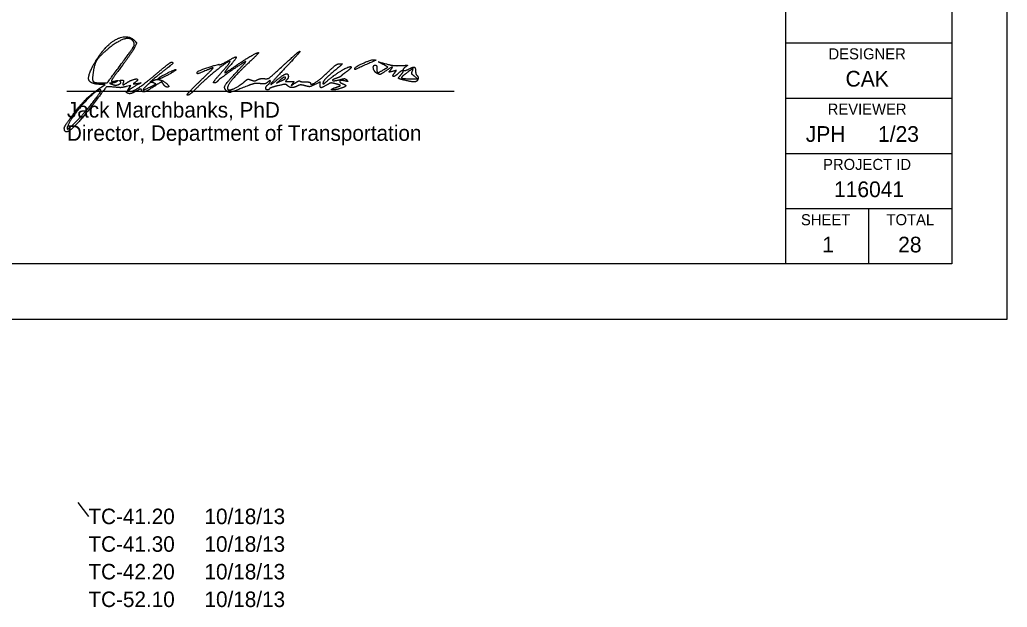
# Model space of a CAD drawing. Extents: x -22 to 431, y -18 to 160.
# Drawn here: x 25.07 to 34, y -2.61 to 2.71 of the extents above; entities that cross this region are included whole.
import ezdxf

# ---------------------------------------------------------------- set-up
doc = ezdxf.new("R2010")
doc.units = 0
for name, color, linetype in [('GM_X_County', 7, 'Continuous'), ('GM_X_Minor_Lake', 7, 'Continuous'), ('GM_X_Section', 7, 'Continuous'), ('GM_X_Township', 7, 'Continuous')]:
    doc.layers.add(name, color=color, linetype=linetype)

msp = doc.modelspace()

# ---------------------------------------------------------------- linework, layer by layer
at = {"layer": 'GM_X_County'}
msp.add_lwpolyline([(0, 0), (34, 0), (34, 22), (0, 22)], close=True, dxfattribs=at)
at = {"layer": 'GM_X_Minor_Lake'}
for p, q in [((25.9623, 2.2685), (25.9623, 2.2685)), ((28.1016, 2.2677), (28.1016, 2.2677)), ((26.3276, 2.1787), (26.3276, 2.1787)), ((26.6995, 2.1496), (26.6995, 2.1496)), ((27.4766, 2.1807), (27.4766, 2.1807)), ((28.5541, 2.1614), (28.5541, 2.1614)), ((26.2828, 2.137), (26.2828, 2.137))]:
    msp.add_line(p, q, dxfattribs=at)
for points in [[(28.3654, 2.2581), (28.4018, 2.2796), (28.3611, 2.3025)], [(27.4249, 2.161), (27.3953, 2.1354), (27.436, 2.155)], [(28.6141, 2.1746), (28.6703, 2.1746), (28.6416, 2.1968)], [(25.8147, 2.1016), (25.8453, 2.1228), (25.8075, 2.1234)], [(26.0576, 2.0817), (26.0788, 2.1141), (26.0371, 2.104)]]:
    msp.add_lwpolyline(points, dxfattribs=at)
for points in [[(25.751, 2.3193), (25.8372, 2.4696), (26.0454, 2.5857), (26.111, 2.52)], [(26.1021, 2.5108), (26.0761, 2.5528), (25.95, 2.5117), (25.8547, 2.4301)], [(25.9623, 2.2685), (26.0837, 2.432), (26.1161, 2.4882), (26.1021, 2.5108)], [(26.111, 2.52), (26.1298, 2.5012), (26.1298, 2.4962), (26.1115, 2.4578)], [(25.8547, 2.4301), (25.788, 2.373), (25.7492, 2.3089), (25.7381, 2.2377)], [(26.1115, 2.4578), (26.1006, 2.4348), (26.0488, 2.3592), (25.9966, 2.2899)], [(27.0047, 2.2777), (27.0853, 2.3344), (27.2166, 2.4116), (27.2323, 2.4116)], [(27.2323, 2.4116), (27.2372, 2.4116), (27.1959, 2.369), (27.1405, 2.3169)], [(27.459, 2.2982), (27.534, 2.3673), (27.6, 2.4239), (27.6058, 2.4239)], [(27.6058, 2.4239), (27.6115, 2.424), (27.5595, 2.3639), (27.4901, 2.2903)], [(26.3411, 2.2458), (26.3916, 2.2886), (26.4371, 2.3238), (26.4422, 2.3239)], [(26.4422, 2.3239), (26.4671, 2.3244), (26.4437, 2.2988), (26.3578, 2.2316)], [(26.9738, 2.331), (26.9642, 2.3406), (26.7545, 2.1737), (26.6766, 2.0944)], [(27.1141, 2.3306), (27.0651, 2.3028), (26.8767, 2.1705), (26.8635, 2.1546)], [(26.8801, 2.302), (26.8857, 2.3002), (26.9152, 2.3134), (26.9458, 2.3312)], [(26.896, 2.2306), (26.9423, 2.2824), (26.9773, 2.3275), (26.9738, 2.331)], [(26.9458, 2.3312), (27.0245, 2.3774), (27.0368, 2.3642), (26.9775, 2.2969)], [(27.0489, 2.2516), (27.0951, 2.3009), (27.1244, 2.3364), (27.1141, 2.3306)], [(28.1016, 2.2677), (28.1016, 2.2801), (28.2544, 2.3504), (28.2733, 2.3467)], [(28.2733, 2.3467), (28.294, 2.3426), (28.2948, 2.3431), (28.1731, 2.2884)], [(28.3611, 2.3025), (28.3182, 2.3267), (28.3173, 2.3267), (28.4203, 2.3003)], [(25.8075, 2.1234), (25.7096, 2.1251), (25.6862, 2.2063), (25.751, 2.3193)], [(25.7381, 2.2377), (25.7267, 2.1643), (25.7481, 2.1366), (25.8162, 2.1366)], [(25.8162, 2.1366), (25.8629, 2.1366), (25.8674, 2.1407), (25.9623, 2.2685)], [(25.9966, 2.2899), (25.9443, 2.2205), (25.9016, 2.1598), (25.9016, 2.1551)], [(26.0798, 2.0616), (26.1028, 2.0616), (26.2289, 2.1504), (26.3411, 2.2458)], [(26.3578, 2.2316), (26.2646, 2.1586), (26.2432, 2.137), (26.2871, 2.1605)], [(26.3276, 2.1787), (26.348, 2.1965), (26.4801, 2.2623), (26.4852, 2.2571)], [(26.4852, 2.2571), (26.4914, 2.251), (26.3488, 2.1741), (26.3311, 2.1741)], [(26.6768, 2.2335), (26.677, 2.244), (26.8644, 2.3072), (26.8801, 2.302)], [(26.7578, 2.2491), (26.6952, 2.2223), (26.6765, 2.2186), (26.6768, 2.2335)], [(26.6995, 2.1496), (26.7705, 2.2181), (26.8258, 2.2741), (26.8224, 2.2741)], [(26.8224, 2.2741), (26.819, 2.2741), (26.7899, 2.2628), (26.7578, 2.2491)], [(26.9418, 2.066), (26.9166, 2.0912), (26.9455, 2.1413), (27.0489, 2.2516)], [(26.9775, 2.2969), (26.9495, 2.265), (26.9266, 2.2354), (26.9266, 2.2309)], [(26.9266, 2.2309), (26.9266, 2.2265), (26.9618, 2.2475), (27.0047, 2.2777)], [(27.1405, 2.3169), (27.0409, 2.2232), (26.9516, 2.115), (26.9516, 2.088)], [(27.284, 2.1758), (27.3175, 2.173), (27.341, 2.1894), (27.459, 2.2982)], [(27.4901, 2.2903), (27.3606, 2.1527), (27.3285, 2.1055), (27.4107, 2.1732)], [(27.7016, 2.1351), (27.7016, 2.1123), (27.7969, 2.1737), (27.8672, 2.2419)], [(27.9391, 2.2642), (27.8651, 2.2032), (27.8141, 2.1497), (27.8141, 2.1329)], [(27.8485, 2.1507), (27.9021, 2.1995), (28.049, 2.2895), (28.0659, 2.2839)], [(27.8672, 2.2419), (27.9124, 2.2857), (27.9496, 2.3114), (27.9672, 2.311)], [(27.9672, 2.311), (27.9915, 2.3105), (27.9877, 2.3042), (27.9391, 2.2642)], [(28.032, 2.2422), (28.005, 2.222), (27.98, 2.202), (27.9766, 2.1977)], [(28.0659, 2.2839), (28.0743, 2.2811), (28.0591, 2.2624), (28.032, 2.2422)], [(28.1731, 2.2884), (28.1106, 2.2603), (28.1016, 2.2577), (28.1016, 2.2677)], [(28.3026, 2.2235), (28.2761, 2.2377), (28.2651, 2.2991), (28.2891, 2.2991)], [(28.2891, 2.2991), (28.296, 2.2991), (28.3016, 2.285), (28.3016, 2.2678)], [(28.3016, 2.2678), (28.3016, 2.231), (28.3159, 2.2288), (28.3654, 2.2581)], [(28.3773, 2.2419), (28.3373, 2.2154), (28.324, 2.2121), (28.3026, 2.2235)], [(28.425, 2.2533), (28.4494, 2.2829), (28.4336, 2.2791), (28.3773, 2.2419)], [(28.4444, 2.2416), (28.4113, 2.2333), (28.4095, 2.2344), (28.425, 2.2533)], [(28.4203, 2.3003), (28.441, 2.295), (28.486, 2.2923), (28.5203, 2.2942)], [(28.4645, 2.2308), (28.4791, 2.2484), (28.4768, 2.2496), (28.4444, 2.2416)], [(28.5184, 2.2094), (28.5489, 2.2431), (28.5272, 2.254), (28.4932, 2.2221)], [(28.5203, 2.2942), (28.5752, 2.2973), (28.5801, 2.2956), (28.5602, 2.2808)], [(28.5602, 2.2808), (28.5314, 2.2594), (28.5543, 2.243), (28.588, 2.261)], [(28.6219, 2.2423), (28.6318, 2.2681), (28.6235, 2.265), (28.5609, 2.2194)], [(28.588, 2.261), (28.6282, 2.2825), (28.6516, 2.2768), (28.6516, 2.2453)], [(28.6416, 2.1968), (28.6212, 2.2124), (28.6155, 2.2257), (28.6219, 2.2423)], [(28.6516, 2.2453), (28.6516, 2.2295), (28.658, 2.2102), (28.6658, 2.2024)], [(25.9016, 2.1551), (25.9016, 2.1503), (25.9171, 2.15), (25.936, 2.1544)], [(25.9516, 2.1497), (25.9413, 2.1427), (25.9216, 2.1365), (25.9078, 2.136)], [(25.912, 2.1233), (25.9419, 2.1113), (25.9981, 2.1359), (25.9807, 2.1533)], [(25.936, 2.1544), (25.9615, 2.1603), (25.9655, 2.1591), (25.9516, 2.1497)], [(25.9807, 2.1533), (25.9761, 2.1579), (25.9824, 2.1616), (25.9946, 2.1616)], [(25.9946, 2.1616), (26.0092, 2.1616), (26.0143, 2.1552), (26.0096, 2.1428)], [(26.0096, 2.1428), (26.0007, 2.1196), (26.0135, 2.1189), (26.0457, 2.141)], [(26.0457, 2.141), (26.0746, 2.1608), (26.1391, 2.1783), (26.1391, 2.1663)], [(26.1391, 2.1663), (26.1391, 2.1618), (26.1294, 2.151), (26.1175, 2.1423)], [(26.2871, 2.1605), (26.2997, 2.1673), (26.3236, 2.1694), (26.3402, 2.1652)], [(26.3732, 2.1238), (26.3564, 2.1478), (26.3543, 2.1474), (26.2886, 2.105)], [(26.3311, 2.1741), (26.3263, 2.1741), (26.3248, 2.1761), (26.3276, 2.1787)], [(26.3402, 2.1652), (26.3763, 2.156), (26.4347, 2.0991), (26.408, 2.0991)], [(26.5891, 2.0248), (26.5788, 2.025), (26.6284, 2.0812), (26.6995, 2.1496)], [(26.8302, 2.1366), (26.8199, 2.1366), (26.8488, 2.1779), (26.896, 2.2306)], [(26.8635, 2.1546), (26.8553, 2.1447), (26.8403, 2.1366), (26.8302, 2.1366)], [(26.9696, 2.0741), (26.9914, 2.0741), (27.0727, 2.1193), (27.1091, 2.1516)], [(27.1091, 2.1516), (27.1294, 2.1696), (27.1423, 2.1723), (27.166, 2.1632)], [(27.166, 2.1632), (27.1862, 2.1556), (27.205, 2.1563), (27.221, 2.1653)], [(27.221, 2.1653), (27.2344, 2.1729), (27.2627, 2.1776), (27.284, 2.1758)], [(27.3165, 2.145), (27.3009, 2.1309), (27.2796, 2.1265), (27.247, 2.1306)], [(27.3391, 2.1526), (27.3391, 2.1597), (27.3289, 2.1563), (27.3165, 2.145)], [(27.3203, 2.1241), (27.3307, 2.1327), (27.3391, 2.1455), (27.3391, 2.1526)], [(27.4107, 2.1732), (27.4591, 2.2131), (27.5016, 2.2234), (27.5016, 2.1953)], [(27.4766, 2.1807), (27.4766, 2.1941), (27.4525, 2.185), (27.4249, 2.161)], [(27.436, 2.155), (27.4583, 2.1659), (27.4766, 2.1774), (27.4766, 2.1807)], [(27.4866, 2.1641), (27.4749, 2.1524), (27.4808, 2.1491), (27.5131, 2.1491)], [(27.5016, 2.1953), (27.5016, 2.1864), (27.4948, 2.1723), (27.4866, 2.1641)], [(27.5131, 2.1491), (27.5507, 2.1491), (27.553, 2.147), (27.5375, 2.1277)], [(27.5593, 2.1336), (27.5807, 2.1486), (27.6014, 2.1576), (27.6053, 2.1537)], [(27.6053, 2.1537), (27.6092, 2.1498), (27.6325, 2.1466), (27.657, 2.1466)], [(27.657, 2.1466), (27.6815, 2.1466), (27.7016, 2.1414), (27.7016, 2.1351)], [(27.7891, 2.1225), (27.7891, 2.1454), (27.788, 2.1454), (27.7419, 2.1226)], [(27.8141, 2.1329), (27.8141, 2.1255), (27.8296, 2.1335), (27.8485, 2.1507)], [(27.9422, 2.1812), (27.8927, 2.1657), (27.9122, 2.1521), (27.964, 2.1659)], [(27.9766, 2.1977), (27.9732, 2.1935), (27.9577, 2.186), (27.9422, 2.1812)], [(27.964, 2.1659), (28.0024, 2.1761), (28.0176, 2.1755), (28.0297, 2.1633)], [(28.011, 2.1558), (27.9742, 2.1649), (27.961, 2.1418), (27.9953, 2.1286)], [(28.0297, 2.1633), (28.0423, 2.1504), (28.0388, 2.149), (28.011, 2.1558)], [(28.4932, 2.2221), (28.4613, 2.1921), (28.4382, 2.1991), (28.4645, 2.2308)], [(28.5541, 2.1614), (28.4994, 2.1744), (28.4936, 2.1821), (28.5184, 2.2094)], [(28.5609, 2.2194), (28.5182, 2.1883), (28.5347, 2.1744), (28.6141, 2.1746)], [(28.6724, 2.1687), (28.6643, 2.1476), (28.6231, 2.1451), (28.5541, 2.1614)], [(28.6658, 2.2024), (28.6735, 2.1946), (28.6765, 2.1795), (28.6724, 2.1687)], [(25.8075, 2.0723), (25.7866, 2.0932), (25.5681, 1.8676), (25.5218, 1.7772)], [(25.5637, 1.8594), (25.6414, 1.9598), (25.7215, 2.0371), (25.8147, 2.1016)], [(25.5919, 1.796), (25.6595, 1.865), (25.8152, 2.0646), (25.8075, 2.0723)], [(25.8959, 2.1017), (25.8625, 2.105), (25.8507, 2.0945), (25.7741, 1.9928)], [(25.9078, 2.136), (25.8854, 2.1351), (25.8859, 2.1338), (25.912, 2.1233)], [(26.0371, 2.104), (25.9967, 2.0942), (25.9744, 2.0939), (25.8959, 2.1017)], [(26.0564, 2.0417), (26.0382, 2.0487), (26.0383, 2.0523), (26.0576, 2.0817)], [(26.123, 2.0615), (26.0973, 2.0464), (26.0674, 2.0375), (26.0564, 2.0417)], [(26.1243, 2.1123), (26.0732, 2.0841), (26.0535, 2.0616), (26.0798, 2.0616)], [(26.1175, 2.1423), (26.0986, 2.1285), (26.1005, 2.1272), (26.1331, 2.1321)], [(26.1741, 2.0753), (26.1713, 2.0838), (26.152, 2.0786), (26.123, 2.0615)], [(26.1331, 2.1321), (26.1699, 2.1377), (26.1698, 2.1374), (26.1243, 2.1123)], [(26.2886, 2.105), (26.2197, 2.0607), (26.1822, 2.0509), (26.1741, 2.0753)], [(26.2297, 2.1205), (26.1855, 2.08), (26.1967, 2.0711), (26.2547, 2.1007)], [(26.2828, 2.137), (26.2656, 2.1433), (26.2491, 2.1382), (26.2297, 2.1205)], [(26.2547, 2.1007), (26.3011, 2.1244), (26.3047, 2.129), (26.2828, 2.137)], [(26.408, 2.0991), (26.3984, 2.0991), (26.3827, 2.1102), (26.3732, 2.1238)], [(26.6766, 2.0944), (26.6388, 2.0559), (26.5994, 2.0246), (26.5891, 2.0248)], [(27.1415, 2.1135), (26.9954, 2.0558), (26.9604, 2.0475), (26.9418, 2.066)], [(26.9516, 2.088), (26.9516, 2.0804), (26.9597, 2.0741), (26.9696, 2.0741)], [(27.247, 2.1306), (27.2178, 2.1344), (27.178, 2.1279), (27.1415, 2.1135)], [(27.3134, 2.0741), (27.295, 2.0741), (27.2996, 2.1068), (27.3203, 2.1241)], [(27.3315, 2.0845), (27.328, 2.0788), (27.3198, 2.0741), (27.3134, 2.0741)], [(27.4077, 2.1116), (27.3693, 2.1023), (27.335, 2.0902), (27.3315, 2.0845)], [(27.492, 2.1137), (27.4809, 2.1248), (27.4608, 2.1243), (27.4077, 2.1116)], [(27.5883, 2.1112), (27.5576, 2.0947), (27.5097, 2.096), (27.492, 2.1137)], [(27.5375, 2.1277), (27.5255, 2.1127), (27.532, 2.1145), (27.5593, 2.1336)], [(27.6528, 2.1112), (27.6259, 2.119), (27.6028, 2.1189), (27.5883, 2.1112)], [(27.7419, 2.1226), (27.7045, 2.1041), (27.6859, 2.1017), (27.6528, 2.1112)], [(27.851, 2.1195), (27.806, 2.0929), (27.7891, 2.0937), (27.7891, 2.1225)], [(27.9342, 2.1275), (27.8954, 2.1374), (27.8786, 2.1358), (27.851, 2.1195)], [(27.9702, 2.0866), (27.9236, 2.0712), (27.8763, 2.0769), (27.9203, 2.0926)], [(27.9203, 2.0926), (27.9341, 2.0975), (27.9538, 2.1046), (27.9641, 2.1083)], [(27.9641, 2.1083), (27.9755, 2.1125), (27.9638, 2.12), (27.9342, 2.1275)], [(27.9953, 2.1286), (28.0259, 2.1169), (28.017, 2.102), (27.9702, 2.0866)], [(25.7741, 1.9928), (25.6217, 1.7908), (25.4766, 1.6621), (25.4766, 1.7291)], [(25.4766, 1.7291), (25.4766, 1.7388), (25.5158, 1.7974), (25.5637, 1.8594)], [(25.5218, 1.7772), (25.4905, 1.7163), (25.5222, 1.7247), (25.5919, 1.796)]]:
    msp.add_open_spline(points, degree=2, dxfattribs=at)
at = {"layer": 'GM_X_Section'}
for p, q in [((25.5, 2.0635), (29, 2.0635)), ((32.75, 0.5), (32.75, 1)), ((25.5997, -1.6582), (25.6944, -1.7832))]:
    msp.add_line(p, q, dxfattribs=at)
at = {"layer": 'GM_X_Township'}
for p, q in [((32, 0.5), (32, 21.5)), ((32, 2.5), (33.5, 2.5)), ((32, 2), (33.5, 2)), ((32, 1.5), (33.5, 1.5)), ((32, 1), (33.5, 1))]:
    msp.add_line(p, q, dxfattribs=at)
msp.add_lwpolyline([(1.5, 21.5), (33.5, 21.5), (33.5, 0.5), (1.5, 0.5)], close=True, dxfattribs=at)

# ---------------------------------------------------------------- texts
at = {"layer": 'GM_X_Minor_Lake'}
for s, p in [('Jack Marchbanks, PhD', (25.5, 1.8235)), ('Director, Department of Transportation', (25.5, 1.6135))]:
    msp.add_text(s, height=0.14, dxfattribs=at).set_placement(p)
at = {"layer": 'GM_X_Section'}
for s, height, p in [('DESIGNER', 0.1, (32.3845, 2.35)), ('CAK', 0.14205, (32.5385, 2.104)), ('REVIEWER', 0.1, (32.3768, 1.85)), ('JPH', 0.14205, (32.179, 1.604)), ('1/23', 0.14205, (32.8319, 1.604)), ('PROJECT ID', 0.1, (32.3354, 1.35)), ('116041', 0.14205, (32.434, 1.104)), ('SHEET', 0.1, (32.1351, 0.85)), ('TOTAL', 0.1, (32.9085, 0.85)), ('1', 0.142, (32.3275, 0.604)), ('28', 0.14205, (33.0139, 0.604)), ('TC-41.20', 0.14, (25.6944, -1.8532)), ('10/18/13', 0.14, (26.7437, -1.8532)), ('TC-41.30', 0.14, (25.6944, -2.1032)), ('10/18/13', 0.14, (26.7437, -2.1032)), ('TC-42.20', 0.14, (25.6944, -2.3532)), ('10/18/13', 0.14, (26.7437, -2.3532)), ('TC-52.10', 0.14, (25.6944, -2.6032)), ('10/18/13', 0.14, (26.7437, -2.6032))]:
    msp.add_text(s, height=height, dxfattribs=at).set_placement(p)

doc.saveas('drawing.dxf')
